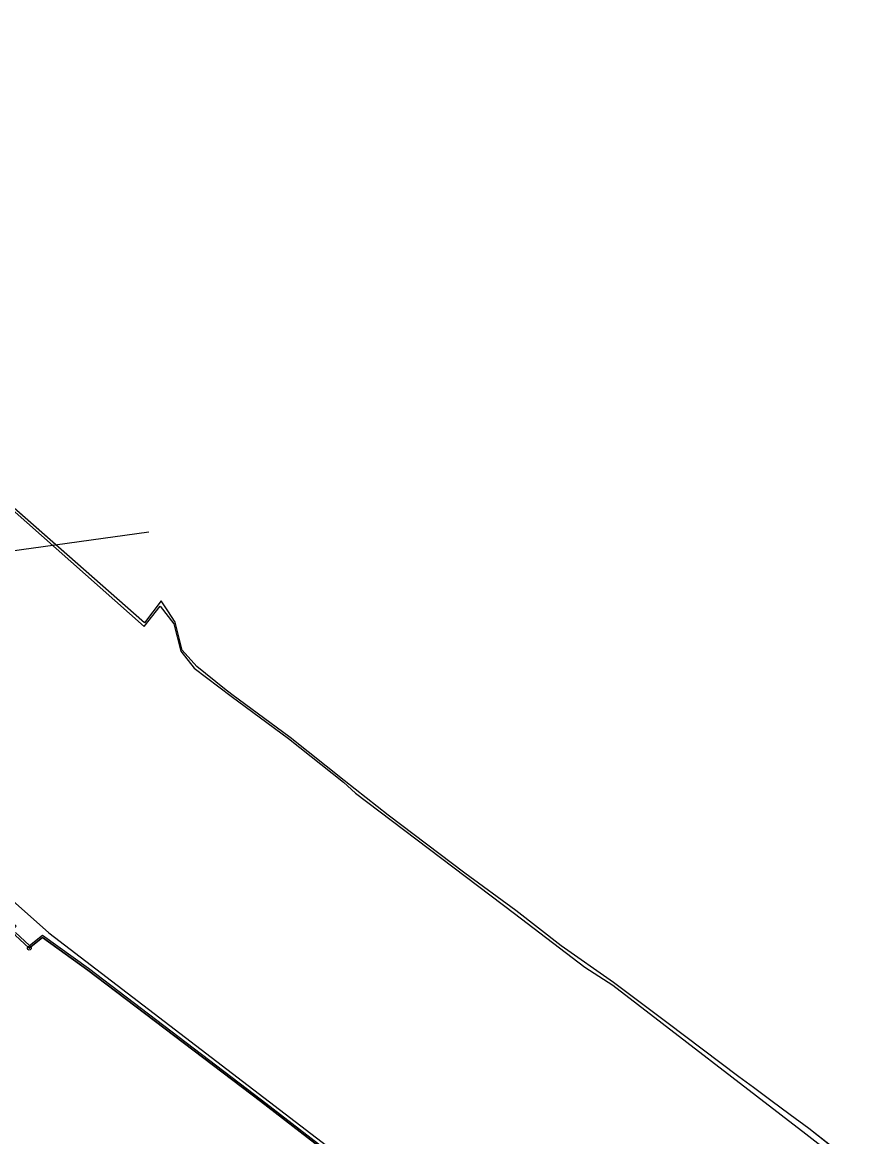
# Model space of a CAD drawing. Extents: x -770088 to -765625, y -1057899 to -1053934.
# Drawn here: x -767933.8 to -767713.5, y -1054438.1 to -1054148.7 of the extents above; entities that cross this region are included whole.
import ezdxf

# ---------------------------------------------------------------- set-up
doc = ezdxf.new("R2010")
doc.units = 0
for name, color, linetype in [('Hranice parcel', 7, 'Continuous'), ('Polygon ku', 7, 'Continuous'), ('Polygon parcely', 7, 'Continuous'), ('Poz předměty', 7, 'Continuous'), ('Vnitřní kresba', 7, 'Continuous'), ('Značky bodu BP', 7, 'Continuous')]:
    doc.layers.add(name, color=color, linetype=linetype)

msp = doc.modelspace()

# ---------------------------------------------------------------- linework, layer by layer
at = {"layer": 'Hranice parcel'}
for p, q in [((-767902.02, -1054304.64), (-767951.88, -1054260.83)), ((-767897.67, -1054298.95), (-767902.02, -1054304.64)), ((-767895.95, -1054301.54), (-767897.67, -1054298.95)), ((-767894.02, -1054304.46), (-767895.95, -1054301.54)), ((-767881.17, -1054321.82), (-767888.43, -1054316.05)), ((-767879.32, -1054323.29), (-767881.17, -1054321.82)), ((-767864.16, -1054334.46), (-767879.32, -1054323.29)), ((-767850.07, -1054345.65), (-767864.16, -1054334.46)), ((-767838.65, -1054354.65), (-767850.07, -1054345.65)), ((-767818.71, -1054369.67), (-767838.65, -1054354.65)), ((-767805.44, -1054379.42), (-767818.71, -1054369.67)), ((-767793.67, -1054388.54), (-767805.44, -1054379.42)), ((-767780.11, -1054398.1), (-767793.67, -1054388.54)), ((-767766.25, -1054408.51), (-767780.11, -1054398.1)), ((-767747.55, -1054422.56), (-767766.25, -1054408.51)), ((-767743.72, -1054425.4), (-767747.55, -1054422.56)), ((-767739.18, -1054428.77), (-767743.72, -1054425.4)), ((-767734.17, -1054432.48), (-767739.18, -1054428.77)), ((-767729.36, -1054436.05), (-767734.17, -1054432.48)), ((-767710.03, -1054451.17), (-767729.36, -1054436.05))]:
    msp.add_line(p, q, dxfattribs=at)
for points in [[(-767888.43, -1054316.05), (-767892.18, -1054311.81), (-767894.02, -1054304.46)], [(-767725.69, -1054542.95), (-767737.76, -1054533.15), (-767747.41, -1054525.19), (-767760.11, -1054515.31), (-767769.65, -1054507.89), (-767777.28, -1054501.96), (-767785.37, -1054495.67), (-767796.29, -1054487.18), (-767798.28, -1054485.63), (-767831.01, -1054460.52), (-767837.14, -1054455.72), (-767871.86, -1054428.92), (-767916.73, -1054394.87), (-767928.53, -1054386.39), (-767931.94, -1054389.17), (-767935.59, -1054385.76)]]:
    msp.add_lwpolyline(points, dxfattribs=at)
at = {"layer": 'Polygon ku'}
for points in [[(-767818.71, -1054369.67), (-767838.65, -1054354.65), (-767850.07, -1054345.65), (-767864.16, -1054334.46), (-767879.32, -1054323.29), (-767881.17, -1054321.82), (-767888.43, -1054316.05), (-767892.18, -1054311.81), (-767894.02, -1054304.46), (-767895.95, -1054301.54), (-767897.67, -1054298.95), (-767902.02, -1054304.64), (-767951.88, -1054260.83)], [(-767710.03, -1054451.17), (-767729.36, -1054436.05), (-767734.17, -1054432.48), (-767739.18, -1054428.77), (-767743.72, -1054425.4), (-767747.55, -1054422.56), (-767766.25, -1054408.51), (-767780.11, -1054398.1), (-767793.67, -1054388.54), (-767805.44, -1054379.42), (-767818.71, -1054369.67)]]:
    msp.add_lwpolyline(points, dxfattribs=at)
at = {"layer": 'Polygon parcely'}
for points in [[(-768197.75, -1054148.69), (-768178.68, -1054165.6), (-768136.35, -1054204.63), (-768119.08, -1054220.48), (-768062.48, -1054272.4), (-767996, -1054328.96), (-767953.11, -1054367.37), (-767936.34, -1054382.6), (-767935.39, -1054383.46), (-767936.54, -1054384.7), (-767935.59, -1054385.76), (-767931.94, -1054389.17), (-767928.53, -1054386.39), (-767916.73, -1054394.87), (-767871.86, -1054428.92), (-767837.14, -1054455.72)], [(-767710.03, -1054451.17), (-767729.36, -1054436.05), (-767734.17, -1054432.48), (-767739.18, -1054428.77), (-767743.72, -1054425.4), (-767747.55, -1054422.56), (-767766.25, -1054408.51), (-767780.11, -1054398.1), (-767793.67, -1054388.54), (-767805.44, -1054379.42), (-767818.71, -1054369.67), (-767838.65, -1054354.65), (-767850.07, -1054345.65), (-767864.16, -1054334.46), (-767879.32, -1054323.29), (-767881.17, -1054321.82), (-767888.43, -1054316.05), (-767892.18, -1054311.81), (-767894.02, -1054304.46), (-767895.95, -1054301.54), (-767897.67, -1054298.95), (-767902.02, -1054304.64), (-767951.88, -1054260.83)], [(-767837.14, -1054455.72), (-767871.86, -1054428.92), (-767916.73, -1054394.87), (-767928.53, -1054386.39), (-767931.94, -1054389.17), (-767935.59, -1054385.76), (-767946.05, -1054393.37), (-767948.2, -1054400.25), (-767950.01, -1054405.82), (-767966.4, -1054414.27), (-767977.82, -1054424.32), (-767976.03, -1054427.87), (-767969.98, -1054439.94)]]:
    msp.add_lwpolyline(points, dxfattribs=at)
at = {"layer": 'Poz předměty'}
msp.add_line((-768039.74, -1054300.22), (-767900.91, -1054281.06), dxfattribs=at)
at = {"layer": 'Vnitřní kresba'}
for p, q in [((-767959.5, -1054254.88), (-767902.05, -1054305.62)), ((-767902.05, -1054305.62), (-767897.9, -1054300.33)), ((-767897.9, -1054300.33), (-767894.35, -1054304.93)), ((-767894.35, -1054304.93), (-767892.59, -1054312.04)), ((-767892.59, -1054312.04), (-767889.05, -1054316.45)), ((-767889.05, -1054316.45), (-767879.5, -1054323.74)), ((-767879.5, -1054323.74), (-767864.56, -1054334.72)), ((-767864.56, -1054334.72), (-767850.31, -1054346.06)), ((-767850.31, -1054346.06), (-767847.16, -1054348.9)), ((-767847.16, -1054348.9), (-767805.81, -1054380.18)), ((-767951.38, -1054363.46), (-767926.82, -1054385.15)), ((-767805.81, -1054380.18), (-767787.58, -1054394.07)), ((-767935.55, -1054385.11), (-767931.92, -1054388.5)), ((-767926.82, -1054385.15), (-767844.87, -1054447.93)), ((-767931.92, -1054388.5), (-767928.55, -1054385.76)), ((-767928.55, -1054385.76), (-767916.53, -1054394.39)), ((-767916.53, -1054394.39), (-767871.56, -1054428.52)), ((-767787.58, -1054394.07), (-767780.3, -1054398.75)), ((-767780.3, -1054398.75), (-767730.09, -1054437.37)), ((-767871.56, -1054428.52), (-767836.82, -1054455.34)), ((-767730.09, -1054437.37), (-767687.77, -1054470.21))]:
    msp.add_line(p, q, dxfattribs=at)
at = {"layer": 'Značky bodu BP'}
for radius in [0.5, 0.0303]:
    msp.add_circle((-767931.94, -1054389.17), radius, dxfattribs=at)

doc.saveas('drawing.dxf')
